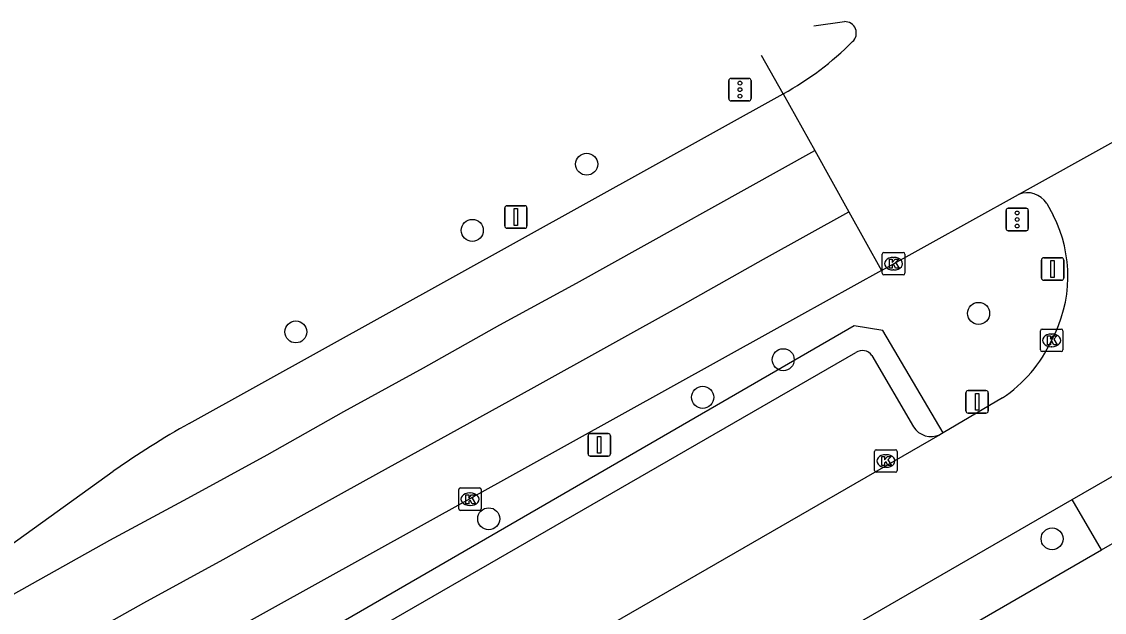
# Model space of a CAD drawing. Extents: x 159040 to 160094, y 381214 to 382518.
# Drawn here: x 159456.94 to 159504.98, y 382368.79 to 382395.02 of the extents above; entities that cross this region are included whole.
import ezdxf

# ---------------------------------------------------------------- set-up
doc = ezdxf.new("R2010")
doc.units = 0
for name, color, linetype in [('IMGEO_Boom', 7, 'Continuous'), ('IMGEO_Fietspad_gesloten', 7, 'Continuous'), ('IMGEO_Haag', 7, 'Continuous'), ('IMGEO_Kolk', 7, 'Continuous'), ('IMGEO_Parkeervlak_open', 7, 'Continuous'), ('IMGEO_Rijbaan_lokaal_open', 7, 'Continuous'), ('IMGEO_Rijbaan_regionaal_gesloten', 7, 'Continuous'), ('IMGEO_Verkeersbordpaal', 7, 'Continuous'), ('IMGEO_Verkeerseiland_gesloten', 7, 'Continuous'), ('IMGEO_Verkeersregelinstallatiepaal', 7, 'Continuous'), ('IMGEO_Voetpad_open', 7, 'Continuous')]:
    doc.layers.add(name, color=color, linetype=linetype)

msp = doc.modelspace()

# ---------------------------------------------------------------- linework, layer by layer
at = {"layer": 'IMGEO_Boom'}
for centre in [(159482.01, 382388.687), (159476.935, 382385.748), (159499.398, 382382.062), (159469.105, 382381.242), (159490.73, 382380.006), (159487.156, 382378.336), (159477.666, 382372.942), (159502.663, 382372.053)]:
    msp.add_circle(centre, 0.489, dxfattribs=at)
at = {"layer": 'IMGEO_Fietspad_gesloten'}
for points in [[(159504.855, 382371.559), (159509.216, 382374.079)], [(159487.352, 382361.444), (159504.855, 382371.559)]]:
    msp.add_lwpolyline(points, dxfattribs=at)
at = {"layer": 'IMGEO_Haag'}
msp.add_lwpolyline([(159497.833, 382376.762), (159495.156, 382381.304), (159493.883, 382381.512), (159410.748, 382333.379), (159410.378, 382331.932), (159412.772, 382327.702)], dxfattribs=at)
at = {"layer": 'IMGEO_Kolk'}
for p, q in [((159495.126, 382383.844), (159495.126, 382384.696)), ((159495.201, 382384.77), (159496.053, 382384.77)), ((159495.614, 382384.55), (159495.639, 382384.55)), ((159496.127, 382384.696), (159496.127, 382383.844)), ((159495.637, 382383.99), (159495.612, 382383.99)), ((159496.053, 382383.77), (159495.201, 382383.77)), ((159502.14, 382380.438), (159502.14, 382381.29)), ((159502.215, 382381.364), (159503.067, 382381.364)), ((159502.628, 382381.144), (159502.653, 382381.144)), ((159503.141, 382381.29), (159503.141, 382380.438)), ((159502.651, 382380.584), (159502.626, 382380.584)), ((159503.067, 382380.364), (159502.215, 382380.364)), ((159494.787, 382375.083), (159494.787, 382375.935)), ((159494.862, 382376.009), (159495.714, 382376.009)), ((159495.275, 382375.789), (159495.3, 382375.789)), ((159495.788, 382375.935), (159495.788, 382375.083)), ((159495.298, 382375.229), (159495.273, 382375.229)), ((159495.714, 382375.009), (159494.862, 382375.009)), ((159476.331, 382373.386), (159476.331, 382374.238)), ((159476.406, 382374.312), (159477.258, 382374.312)), ((159477.332, 382374.238), (159477.332, 382373.386)), ((159476.819, 382374.092), (159476.844, 382374.092)), ((159477.258, 382373.312), (159476.406, 382373.312)), ((159476.842, 382373.532), (159476.817, 382373.532))]:
    msp.add_line(p, q, dxfattribs=at)
for points in [[(159495.126, 382383.844), (159495.126, 382384.696)], [(159495.201, 382384.77), (159496.053, 382384.77)], [(159495.447, 382384.47), (159495.57, 382384.47), (159495.57, 382384.319), (159495.7, 382384.47), (159495.864, 382384.47), (159495.718, 382384.319), (159495.871, 382384.07), (159495.719, 382384.07), (159495.634, 382384.234), (159495.57, 382384.167), (159495.57, 382384.07), (159495.447, 382384.07), (159495.447, 382384.47)], [(159496.127, 382384.696), (159496.127, 382383.844)], [(159496.053, 382383.77), (159495.201, 382383.77)], [(159502.14, 382380.438), (159502.14, 382381.29)], [(159502.215, 382381.364), (159503.067, 382381.364)], [(159502.461, 382381.064), (159502.584, 382381.064), (159502.584, 382380.913), (159502.714, 382381.064), (159502.878, 382381.064), (159502.732, 382380.913), (159502.885, 382380.664), (159502.733, 382380.664), (159502.648, 382380.828), (159502.584, 382380.761), (159502.584, 382380.664), (159502.461, 382380.664), (159502.461, 382381.064)], [(159503.141, 382381.29), (159503.141, 382380.438)], [(159503.067, 382380.364), (159502.215, 382380.364)], [(159494.787, 382375.083), (159494.787, 382375.935)], [(159494.862, 382376.009), (159495.714, 382376.009)], [(159495.108, 382375.709), (159495.231, 382375.709), (159495.231, 382375.558), (159495.361, 382375.709), (159495.525, 382375.709), (159495.379, 382375.558), (159495.532, 382375.309), (159495.38, 382375.309), (159495.295, 382375.473), (159495.231, 382375.406), (159495.231, 382375.309), (159495.108, 382375.309), (159495.108, 382375.709)], [(159495.788, 382375.935), (159495.788, 382375.083)], [(159495.714, 382375.009), (159494.862, 382375.009)], [(159476.331, 382373.386), (159476.331, 382374.238)], [(159476.406, 382374.312), (159477.258, 382374.312)], [(159477.332, 382374.238), (159477.332, 382373.386)], [(159476.652, 382374.012), (159476.775, 382374.012), (159476.775, 382373.861), (159476.905, 382374.012), (159477.069, 382374.012), (159476.923, 382373.861), (159477.076, 382373.612), (159476.924, 382373.612), (159476.839, 382373.776), (159476.775, 382373.709), (159476.775, 382373.612), (159476.652, 382373.612), (159476.652, 382374.012)], [(159477.258, 382373.312), (159476.406, 382373.312)]]:
    msp.add_lwpolyline(points, dxfattribs=at)
for centre, start, end in [((159495.203, 382384.694), 91.552, 178.448), ((159495.203, 382384.694), 91.552, 178.448), ((159496.051, 382384.694), 1.552, 88.448), ((159496.051, 382384.694), 1.552, 88.448), ((159495.203, 382383.846), 181.552, 268.448), ((159495.203, 382383.846), 181.552, 268.448), ((159496.051, 382383.846), 271.552, 358.448), ((159496.051, 382383.846), 271.552, 358.448), ((159502.217, 382381.288), 91.552, 178.448), ((159502.217, 382381.288), 91.552, 178.448), ((159503.065, 382381.288), 1.552, 88.448), ((159503.065, 382381.288), 1.552, 88.448), ((159502.217, 382380.44), 181.552, 268.448), ((159502.217, 382380.44), 181.552, 268.448), ((159503.065, 382380.44), 271.552, 358.448), ((159503.065, 382380.44), 271.552, 358.448), ((159494.864, 382375.933), 91.552, 178.448), ((159494.864, 382375.933), 91.552, 178.448), ((159495.712, 382375.933), 1.552, 88.448), ((159495.712, 382375.933), 1.552, 88.448), ((159494.864, 382375.085), 181.552, 268.448), ((159494.864, 382375.085), 181.552, 268.448), ((159495.712, 382375.085), 271.552, 358.448), ((159495.712, 382375.085), 271.552, 358.448), ((159476.408, 382374.236), 91.552, 178.448), ((159476.408, 382374.236), 91.552, 178.448), ((159477.256, 382374.236), 1.552, 88.448), ((159477.256, 382374.236), 1.552, 88.448), ((159476.408, 382373.388), 181.552, 268.448), ((159476.408, 382373.388), 181.552, 268.448), ((159477.256, 382373.388), 271.552, 358.448), ((159477.256, 382373.388), 271.552, 358.448)]:
    msp.add_arc(centre, 0.0765, start, end, dxfattribs=at)
for centre, major_axis, ratio, start_param, end_param in [((159495.613, 382384.27), (-0.387, 0.002), 0.722429, 4.712389, 7.853982), ((159495.638, 382384.27), (-0.39, 0.002), 0.717154, 1.570796, 4.712389), ((159502.627, 382380.864), (-0.387, 0.002), 0.722429, 4.712389, 7.853982), ((159502.652, 382380.864), (-0.39, 0.002), 0.717154, 1.570796, 4.712389), ((159495.274, 382375.509), (-0.387, 0.002), 0.722429, 4.712389, 7.853982), ((159495.299, 382375.509), (-0.39, 0.002), 0.717154, 1.570796, 4.712389), ((159476.818, 382373.812), (-0.387, 0.002), 0.722429, 4.712389, 7.853982), ((159476.843, 382373.812), (-0.39, 0.002), 0.717154, 1.570796, 4.712389)]:
    msp.add_ellipse(centre, major_axis=major_axis, ratio=ratio, start_param=start_param, end_param=end_param, dxfattribs=at)
at = {"layer": 'IMGEO_Parkeervlak_open'}
for points in [[(159411.689, 382332.859), (159455.074, 382357.89), (159458.092, 382359.631), (159493.96, 382380.325)], [(159494.661, 382380.197), (159496.505, 382377.027)]]:
    msp.add_lwpolyline(points, dxfattribs=at)
for centre, radius, start, end in [((159494.247, 382379.913), 0.502, 34.4317, 124.8723), ((159497.301, 382377.54), 0.947, 212.8336, 293.9462)]:
    msp.add_arc(centre, radius, start, end, dxfattribs=at)
at = {"layer": 'IMGEO_Rijbaan_lokaal_open'}
for points in [[(159502.422, 382386.94), (159502.713, 382386.42)], [(159500.456, 382378.308), (159497.833, 382376.762)], [(159497.685, 382376.675), (159413, 382327.831)], [(159497.833, 382376.762), (159497.685, 382376.675)], [(159503.559, 382373.803), (159508.739, 382376.796)], [(159488.174, 382364.914), (159503.559, 382373.803)]]:
    msp.add_lwpolyline(points, dxfattribs=at)
for centre, radius, start, end in [((159501.559, 382386.404), 1.015, 31.8439, 112.5538), ((159497.369, 382383.711), 5.992, 331.6319, 26.8832), ((159497.027, 382383.451), 6.182, 303.6921, 335.2568)]:
    msp.add_arc(centre, radius, start, end, dxfattribs=at)
at = {"layer": 'IMGEO_Rijbaan_regionaal_gesloten'}
for points in [[(159492.092, 382394.828), (159493.446, 382395.016)], [(159501.17, 382387.342), (159505.404, 382389.697), (159513.258, 382394.064)], [(159464.378, 382377.178), (159490.736, 382391.816)], [(159490.736, 382391.816), (159492.13, 382389.302)], [(159442.23, 382361.7), (159447.008, 382364.24), (159450.441, 382366.161), (159453.931, 382368.114), (159457.42, 382370.067), (159460.852, 382371.988), (159464.308, 382373.863), (159467.838, 382375.779), (159471.231, 382377.713), (159474.775, 382379.652), (159478.151, 382381.552), (159481.553, 382383.406), (159492.13, 382389.302)], [(159492.13, 382389.302), (159493.64, 382386.577)], [(159495.085, 382383.97), (159501.17, 382387.342)], [(159410.573, 382339.776), (159414.056, 382341.8), (159417.538, 382343.823), (159421.021, 382345.847), (159424.404, 382347.831), (159427.83, 382349.841), (159434.674, 382353.775), (159438.187, 382355.743), (159441.627, 382357.672), (159445.067, 382359.6), (159448.565, 382361.528), (159452.007, 382363.425), (159455.486, 382365.367), (159458.88, 382367.262), (159462.361, 382369.205), (159465.885, 382371.135), (159469.344, 382373.07), (159472.791, 382374.978), (159476.283, 382376.911), (159479.685, 382378.794), (159486.264, 382382.436), (159489.858, 382384.474), (159493.64, 382386.577)], [(159493.64, 382386.577), (159495.085, 382383.97)], [(159495.085, 382383.97), (159490.179, 382381.25), (159456.73, 382362.673), (159453.276, 382360.755), (159437.509, 382351.998), (159415.857, 382339.444), (159388.416, 382323.466), (159385.581, 382321.683)], [(159442.23, 382361.7), (159443.911, 382362.785), (159451.078, 382367.93), (159453.525, 382369.687), (159460.999, 382375.052)]]:
    msp.add_lwpolyline(points, dxfattribs=at)
for centre, radius, start, end in [((159493.467, 382394.507), 0.509, 311.8478, 92.3988), ((159484.15, 382403.76), 13.639, 298.8734, 315.0751), ((159483.122, 382343.639), 38.421, 119.1993, 125.1553)]:
    msp.add_arc(centre, radius, start, end, dxfattribs=at)
at = {"layer": 'IMGEO_Verkeersbordpaal'}
for p, q in [((159478.372, 382385.945), (159478.372, 382386.745)), ((159478.372, 382386.745), (159478.372, 382385.945)), ((159478.472, 382386.845), (159479.262, 382386.845)), ((159479.262, 382386.845), (159478.472, 382386.845)), ((159479.362, 382386.745), (159479.362, 382385.945)), ((159479.362, 382385.945), (159479.362, 382386.745)), ((159479.262, 382385.845), (159478.472, 382385.845)), ((159478.472, 382385.845), (159479.262, 382385.845)), ((159502.19, 382383.633), (159502.19, 382384.433)), ((159502.19, 382384.433), (159502.19, 382383.633)), ((159502.29, 382384.533), (159503.08, 382384.533)), ((159503.08, 382384.533), (159502.29, 382384.533)), ((159503.18, 382384.433), (159503.18, 382383.633)), ((159503.18, 382383.633), (159503.18, 382384.433)), ((159503.08, 382383.533), (159502.29, 382383.533)), ((159502.29, 382383.533), (159503.08, 382383.533)), ((159498.937, 382378.636), (159499.727, 382378.636)), ((159499.727, 382378.636), (159498.937, 382378.636)), ((159498.837, 382377.736), (159498.837, 382378.536)), ((159498.837, 382378.536), (159498.837, 382377.736)), ((159499.827, 382378.536), (159499.827, 382377.736)), ((159499.827, 382377.736), (159499.827, 382378.536)), ((159499.727, 382377.636), (159498.937, 382377.636)), ((159498.937, 382377.636), (159499.727, 382377.636)), ((159482.072, 382375.828), (159482.072, 382376.628)), ((159482.072, 382376.628), (159482.072, 382375.828)), ((159482.172, 382376.728), (159482.962, 382376.728)), ((159482.962, 382376.728), (159482.172, 382376.728)), ((159483.062, 382376.628), (159483.062, 382375.828)), ((159483.062, 382375.828), (159483.062, 382376.628)), ((159482.962, 382375.728), (159482.172, 382375.728)), ((159482.172, 382375.728), (159482.962, 382375.728))]:
    msp.add_line(p, q, dxfattribs=at)
for points in [[(159478.792, 382386.72), (159478.942, 382386.72), (159478.942, 382385.97), (159478.792, 382385.97), (159478.792, 382386.72)], [(159502.61, 382384.408), (159502.76, 382384.408), (159502.76, 382383.658), (159502.61, 382383.658), (159502.61, 382384.408)], [(159499.257, 382378.511), (159499.407, 382378.511), (159499.407, 382377.761), (159499.257, 382377.761), (159499.257, 382378.511)], [(159482.492, 382376.603), (159482.642, 382376.603), (159482.642, 382375.853), (159482.492, 382375.853), (159482.492, 382376.603)]]:
    msp.add_lwpolyline(points, dxfattribs=at)
for centre, start, end in [((159478.472, 382386.745), 90, 180), ((159478.472, 382386.745), 90, 180), ((159479.262, 382386.745), 0, 90), ((159479.262, 382386.745), 360, 90), ((159478.472, 382385.945), 180, 270), ((159478.472, 382385.945), 180, 270), ((159479.262, 382385.945), 270, 0), ((159479.262, 382385.945), 270, 0), ((159502.29, 382384.433), 90, 180), ((159502.29, 382384.433), 90, 180), ((159503.08, 382384.433), 0, 90), ((159503.08, 382384.433), 360, 90), ((159502.29, 382383.633), 180, 270), ((159502.29, 382383.633), 180, 270), ((159503.08, 382383.633), 270, 0), ((159503.08, 382383.633), 270, 0), ((159498.937, 382378.536), 90, 180), ((159498.937, 382378.536), 90, 180), ((159499.727, 382378.536), 0, 90), ((159499.727, 382378.536), 360, 90), ((159498.937, 382377.736), 180, 270), ((159498.937, 382377.736), 180, 270), ((159499.727, 382377.736), 270, 0), ((159499.727, 382377.736), 270, 0), ((159482.172, 382376.628), 90, 180), ((159482.172, 382376.628), 90, 180), ((159482.962, 382376.628), 0, 90), ((159482.962, 382376.628), 360, 90), ((159482.172, 382375.828), 180, 270), ((159482.172, 382375.828), 180, 270), ((159482.962, 382375.828), 270, 0), ((159482.962, 382375.828), 270, 0)]:
    msp.add_arc(centre, 0.1, start, end, dxfattribs=at)
at = {"layer": 'IMGEO_Verkeerseiland_gesloten'}
msp.add_lwpolyline([(159490.736, 382391.816), (159489.771, 382393.517)], dxfattribs=at)
at = {"layer": 'IMGEO_Verkeersregelinstallatiepaal'}
for p, q in [((159488.416, 382392.498), (159489.206, 382392.498)), ((159489.206, 382392.498), (159488.416, 382392.498)), ((159488.316, 382391.598), (159488.316, 382392.398)), ((159488.316, 382392.398), (159488.316, 382391.598)), ((159489.306, 382392.398), (159489.306, 382391.598)), ((159489.306, 382391.598), (159489.306, 382392.398)), ((159489.206, 382391.498), (159488.416, 382391.498)), ((159488.416, 382391.498), (159489.206, 382391.498)), ((159500.717, 382386.731), (159501.507, 382386.731)), ((159501.507, 382386.731), (159500.717, 382386.731)), ((159500.617, 382385.831), (159500.617, 382386.631)), ((159500.617, 382386.631), (159500.617, 382385.831)), ((159501.607, 382386.631), (159501.607, 382385.831)), ((159501.607, 382385.831), (159501.607, 382386.631)), ((159501.507, 382385.731), (159500.717, 382385.731)), ((159500.717, 382385.731), (159501.507, 382385.731))]:
    msp.add_line(p, q, dxfattribs=at)
for centre in [(159488.811, 382392.288), (159488.811, 382391.998), (159488.811, 382391.708), (159501.112, 382386.521), (159501.112, 382386.231), (159501.112, 382385.941)]:
    msp.add_circle(centre, 0.085, dxfattribs=at)
for centre, start, end in [((159488.416, 382392.398), 90, 180), ((159488.416, 382392.398), 90, 180), ((159489.206, 382392.398), 0, 90), ((159489.206, 382392.398), 360, 90), ((159488.416, 382391.598), 180, 270), ((159488.416, 382391.598), 180, 270), ((159489.206, 382391.598), 270, 0), ((159489.206, 382391.598), 270, 0), ((159500.717, 382386.631), 90, 180), ((159500.717, 382386.631), 90, 180), ((159501.507, 382386.631), 0, 90), ((159501.507, 382386.631), 360, 90), ((159500.717, 382385.831), 180, 270), ((159500.717, 382385.831), 180, 270), ((159501.507, 382385.831), 270, 0), ((159501.507, 382385.831), 270, 0)]:
    msp.add_arc(centre, 0.1, start, end, dxfattribs=at)
at = {"layer": 'IMGEO_Voetpad_open'}
msp.add_lwpolyline([(159504.855, 382371.559), (159503.559, 382373.803)], dxfattribs=at)

doc.saveas('drawing.dxf')
